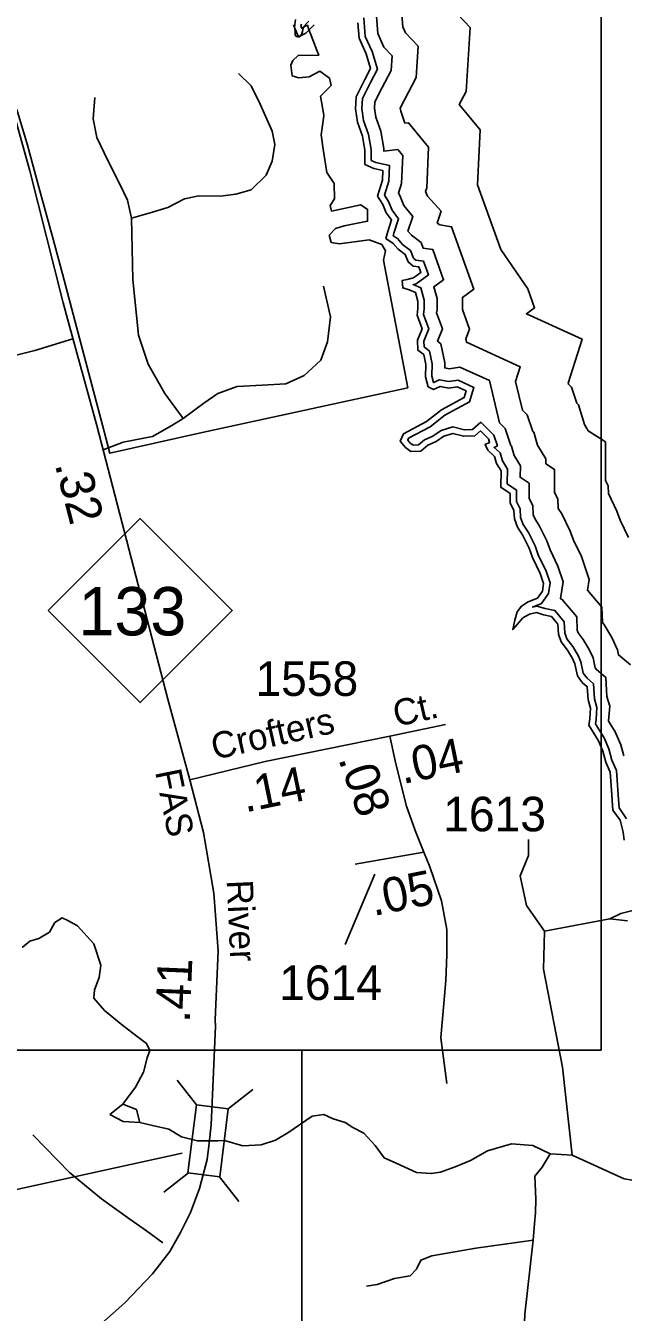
# Model space of a CAD drawing. Extents: x 2104537 to 2336408, y 34176 to 229611.
# Drawn here: x 2307595 to 2309757, y 164500 to 169155 of the extents above; entities that cross this region are included whole.
import ezdxf

# ---------------------------------------------------------------- set-up
doc = ezdxf.new("R2010")
doc.units = 0
for name, color, linetype in [('Exist Boundary Political City Limit New', 7, 'Continuous'), ('Exist Hydrographic Buffer Line', 7, 'Continuous'), ('Exist Hydrographic Creek Single Shore', 7, 'Continuous'), ('Exist Hydrographic River Shore', 7, 'Continuous'), ('Exist Road Non-System Type 51', 7, 'Continuous'), ('Exist Road Primary NC Attributed', 7, 'Continuous'), ('Exist Road Primary NC Label', 7, 'Continuous'), ('Exist Road Primary NC Mileage Hundredths English Label', 7, 'Continuous'), ('Exist Road Primary NC Shield CELL', 7, 'Continuous'), ('Exist Road Primary NC Shield Number Label', 7, 'Continuous'), ('Exist Road Primary NC Structure Standard Bridge CELL', 7, 'Continuous'), ('Exist Road Primary NC Structure Standard Bridge Number Label', 7, 'Continuous'), ('Exist Road Secondary Mileage Hundredths English Label', 7, 'Continuous'), ('Exist Road Secondary Type 51 Attributed', 7, 'Continuous'), ('Exist Road Secondary Type 51 Label', 7, 'Continuous'), ('Exist Road Secondary Type 51 Number Label', 7, 'Continuous'), ('Map Preparation Boundary City Limit Buffer Line', 7, 'Continuous'), ('Map Preparation Inset Cut Line', 7, 'Continuous')]:
    doc.layers.add(name, color=color, linetype=linetype)

msp = doc.modelspace()

# ---------------------------------------------------------------- linework, layer by layer
at = {"layer": 'Exist Boundary Political City Limit New'}
msp.add_lwpolyline([(2308564, 169158.4), (2308566.8, 169152.4), (2308568.2, 169143.1), (2308569.5, 169134.8), (2308569.5, 169122.5), (2308574, 169116), (2308584, 169114.3), (2308593.5, 169123), (2308596.8, 169134.1), (2308599.5, 169146.4), (2308605.8, 169154), (2308614.2, 169157.2), (2308618.8, 169145.4), (2308649.5, 169063.7), (2308655.2, 169048.7), (2308580.8, 169047.9), (2308561, 169029.9), (2308553.8, 169012.7), (2308559.5, 168974.2), (2308583.8, 168966.2), (2308621.2, 168970.8), (2308659.5, 168990.5), (2308694.2, 168965.9), (2308700.5, 168939.4), (2308662.2, 168900.8), (2308673.5, 168831.4), (2308671.8, 168810.8), (2308664.5, 168760.1), (2308671.5, 168708.5), (2308684, 168623.6), (2308711.5, 168584.2), (2308712.2, 168529.2), (2308696.5, 168505.1), (2308701.2, 168484.7), (2308807.2, 168507.7), (2308831.8, 168490.4), (2308831.8, 168447.7), (2308746.8, 168431.3), (2308716.5, 168421.3), (2308693.2, 168398), (2308700.5, 168371.3), (2308730.5, 168366.3), (2308838.2, 168380.1), (2308883.8, 168363.9), (2308896.5, 168340.6), (2308890.2, 168307.5), (2308977.5, 167845.6), (2308222.2, 167680.4), (2307899.2, 167608.5), (2307878.8, 167687.1), (2307728, 168257.9), (2307690.2, 168396.8), (2307643, 168570.6), (2307601.8, 168723), (2307562.5, 168852.1)], dxfattribs=at)
at = {"layer": 'Exist Hydrographic Buffer Line'}
for points in [[(2308947.9, 169291.3), (2308959.3, 169150.7), (2308968.7, 169129.6), (2309014.6, 169081.1), (2309007.7, 168967.5), (2308965.1, 168887), (2308950.2, 168857), (2308951.9, 168846.3), (2308967.3, 168802.7), (2308980.4, 168804.3), (2309052.3, 168716.4), (2309045.9, 168569.1), (2309041.9, 168556), (2309048.9, 168538.5)], [(2308861.4, 169220.9), (2308869, 169127.6), (2308891.3, 169077.8), (2308920.5, 169046.9), (2308917.2, 168992.9), (2308883.4, 168928.9), (2308858.6, 168879.3), (2308857.1, 168857.5), (2308862.4, 168823.8), (2308880.1, 168773.7), (2308891, 168711.5), (2308891, 168700.8), (2308941.4, 168707), (2308959, 168685.3), (2308954.7, 168584.8), (2308943.7, 168549), (2308949.2, 168540.5), (2308963.6, 168504.4)], [(2308818.3, 169183.9), (2308823.8, 169116.1), (2308848.2, 169061.7), (2308867.7, 168997.6), (2308842.6, 168949.9), (2308813.4, 168891.6), (2308811, 168855.6), (2308817.7, 168812.5), (2308835.5, 168762), (2308845.1, 168707.5), (2308845.1, 168668.1), (2308862.3, 168660.2), (2308911.5, 168649.1), (2308909, 168592.7), (2308893.4, 168542), (2308908.2, 168519.3), (2308921, 168487.3)], [(2309138.2, 169217.8), (2309202.9, 169149.4), (2309188.6, 168916.8), (2309164, 168870.1), (2309238.9, 168778.5), (2309230.3, 168579.7), (2309314.6, 168345.4), (2309411.5, 168203.2)], [(2308592.5, 169161.2), (2308591, 169152.1), (2308593.6, 169146.1), (2308595.4, 169147), (2308619.8, 169171.4)], [(2309048.9, 168538.5), (2309098.1, 168484.7), (2309084.1, 168441.2), (2309093.1, 168434.3), (2309136.1, 168428.1), (2309216.8, 168202.2), (2309175.1, 168172.1), (2309175.1, 168128.4), (2309201.1, 168056.9), (2309187.5, 168022.3), (2309190.1, 168009.9), (2309384.4, 167921.5), (2309367.8, 167868.1), (2309392.8, 167764.6), (2309409.7, 167747.7), (2309429.8, 167687.6), (2309433.4, 167684.1), (2309447.2, 167637.1), (2309477.3, 167588), (2309476.9, 167570.6), (2309508.9, 167549.6), (2309508.9, 167466.2), (2309520.5, 167443.2), (2309522.2, 167408.9), (2309534.7, 167389.6), (2309565, 167326.9), (2309576.9, 167294.3), (2309606.1, 167234.2), (2309633.8, 167151.2), (2309627.7, 167112.8), (2309679.4, 167051.4), (2309681.7, 166995.4), (2309688.9, 166985.7), (2309715.5, 166941.4), (2309735.8, 166897.4), (2309739.7, 166878.4), (2309783, 166842.4)], [(2308921, 168487.3), (2308944.5, 168456.9), (2308927.5, 168404.2), (2308924.9, 168395.3), (2308940.3, 168385.1), (2308958.7, 168363.6), (2308987.2, 168341.8), (2308997.9, 168314.5), (2309006.2, 168307.5), (2309034.3, 168303.5), (2309052.2, 168253.3), (2309008, 168221.4), (2308996.9, 168218.4), (2309024.4, 168207.4), (2309037.3, 168162.2), (2309037.3, 168130.7), (2309034.9, 168110.9), (2309053.8, 168058.7), (2309036, 168013.4), (2309036.9, 167993), (2309056, 167978), (2309065.7, 167931.3), (2309064.3, 167887.5), (2309071, 167864.5), (2309071.4, 167864.2), (2309091.5, 167874.3), (2309126.6, 167867.6), (2309159.3, 167872.5), (2309216.7, 167846.4), (2309200.4, 167794.3), (2309111.9, 167746), (2309058.2, 167704.2), (2308980, 167662.3), (2308977.2, 167656), (2308985.5, 167646.4), (2308996.4, 167638), (2309016.1, 167638.8), (2309037.9, 167656.7), (2309068.6, 167670.6), (2309098.1, 167690.7), (2309140.5, 167704.2), (2309182.4, 167692.9), (2309211.2, 167694), (2309242.1, 167720.5), (2309269, 167693.6), (2309289.3, 167673.3), (2309302, 167635.2), (2309290, 167629.7), (2309311.8, 167609.3), (2309320.2, 167580.8), (2309338.5, 167550.8), (2309337.2, 167497.2), (2309371.1, 167475), (2309371.1, 167433.7), (2309384.3, 167407.4), (2309385.8, 167376.4), (2309395.6, 167350.8), (2309414.4, 167321.8), (2309437.9, 167273.2), (2309449.8, 167240.4), (2309478.3, 167182), (2309492.4, 167139.5), (2309486.3, 167100.3), (2309461.4, 167065.1), (2309428.8, 167051.8), (2309444.2, 167055.4), (2309474.5, 167046.5), (2309509.7, 167039.1), (2309543.7, 166998.7), (2309545.3, 166958.7), (2309553.3, 166936.9), (2309574.4, 166908.8), (2309593.5, 166876.9), (2309604.1, 166854), (2309612.6, 166812.8), (2309626, 166793.9), (2309649.1, 166774.5), (2309652.6, 166719.6), (2309662, 166688.2), (2309658.6, 166644.5), (2309656.6, 166629.4), (2309667.4, 166611.1), (2309687.5, 166578.6), (2309705.2, 166538.2), (2309715.6, 166498.1), (2309733, 166460.1), (2309734.7, 166424.8), (2309739.2, 166372.7), (2309741.8, 166325.4), (2309768.4, 166285.5)], [(2308963.6, 168504.4), (2308995.4, 168465.3), (2308978.1, 168411.5), (2308990.5, 168397.2), (2309025.4, 168370.4), (2309033.3, 168350), (2309068.3, 168345), (2309107.1, 168236.3), (2309071.3, 168210.5), (2309083.3, 168168.6), (2309083.3, 168127.8), (2309081.8, 168116.2), (2309102.9, 168058.1), (2309085.3, 168013.4), (2309097.6, 168003.7), (2309111.8, 167935.3), (2309111.2, 167917.3), (2309127.5, 167914.2), (2309165.9, 167920), (2309272.6, 167871.4), (2309272.6, 167871.2), (2309309.6, 167717.9), (2309329.4, 167698.1), (2309350, 167636.5), (2309352.4, 167634.2), (2309362.5, 167599.6), (2309384.8, 167563.2), (2309383.7, 167521.7), (2309417.1, 167499.9), (2309417.1, 167444.6), (2309429.7, 167419.3), (2309431.3, 167386), (2309436.8, 167371.7), (2309454.5, 167344.4), (2309480.3, 167291.1), (2309492.2, 167258.4), (2309520.9, 167199.4), (2309539.5, 167143.4), (2309530, 167082.6), (2309529.4, 167081.9), (2309534.6, 167080.8), (2309588.9, 167016.3), (2309590.9, 166967.8), (2309594.1, 166959), (2309612.6, 166934.4), (2309634.2, 166898.4), (2309648, 166868.4), (2309655.6, 166831.5), (2309660, 166825.3), (2309693.8, 166797.2), (2309698.1, 166727.7), (2309708.4, 166693.2), (2309704.3, 166639.7), (2309704.2, 166639), (2309706.7, 166634.8), (2309728.2, 166600.1), (2309748.8, 166553.3), (2309759.1, 166513.5)], [(2309411.5, 168203.2), (2309436.2, 168134.1), (2309407, 168113), (2309608, 168021.6), (2309558.3, 167862), (2309559.3, 167858), (2309570.3, 167846.9), (2309589.4, 167789.7), (2309595.6, 167783.9), (2309616.7, 167712.2), (2309630.4, 167689.8), (2309692.7, 167649.1), (2309692.7, 167509.6), (2309702, 167490.8), (2309703.4, 167462.7), (2309734.5, 167398.4), (2309746.3, 167366.1), (2309776.6, 167303.7)]]:
    msp.add_lwpolyline(points, dxfattribs=at)
at = {"layer": 'Exist Hydrographic Creek Single Shore'}
for points in [[(2309472, 165879.6), (2309406.6, 165971.9), (2309383.6, 166079.6), (2309414.3, 166152.6), (2309414.3, 166210.3)], [(2307945.9, 165253.5), (2307992, 165315.1), (2308020.8, 165368.9), (2308034.3, 165420.9), (2308043.9, 165447.8), (2308032.4, 165472.8), (2307997.8, 165497.8), (2307940.1, 165542), (2307880.5, 165592), (2307842.1, 165636.3), (2307844, 165667), (2307861.3, 165711.3), (2307867.1, 165756.5), (2307842.1, 165833.4), (2307782.5, 165898.8), (2307747.9, 165918), (2307726.8, 165927.6), (2307699.8, 165910.3), (2307680.6, 165875.7), (2307642.2, 165852.6), (2307609.5, 165843), (2307582.6, 165819.9)], [(2309472, 165879.6), (2309708.8, 165923.7)], [(2309571.9, 165068), (2309537.4, 165387.2), (2309468.2, 165741.1), (2309472, 165879.6)], [(2307899.7, 165215.1), (2307945.9, 165253.5)], [(2308007.4, 165187.2), (2307947.8, 165190.1), (2307899.7, 165215.1)], [(2308007.4, 165187.2), (2307995.8, 165234.3), (2307945.9, 165253.5)], [(2309493.1, 165072.8), (2309429.7, 165103.5), (2309352.8, 165109.3), (2309266.3, 165084.3), (2309204.8, 165049.7), (2309149.1, 165026.6), (2309095.3, 165007.4), (2309062.6, 165001.6), (2309008.8, 165005.4), (2308935.7, 165040.1), (2308891.5, 165059.3), (2308858.9, 165103.5), (2308818.5, 165147.8), (2308778.1, 165168.9), (2308751.2, 165186.2), (2308707, 165199.7), (2308674.3, 165215.1), (2308632.1, 165209.3), (2308543.6, 165149.7), (2308499.4, 165122.8), (2308447.5, 165105.5), (2308380.3, 165102.6), (2308314.9, 165121.8), (2308289.9, 165119.9), (2308216.9, 165119.9), (2308159.2, 165135.3), (2308113.1, 165162.2), (2308053.5, 165175.7), (2308007.4, 165187.2)], [(2309493.1, 165072.8), (2309464.3, 165024.7), (2309437.4, 164992), (2309441.2, 164909.3), (2309439.3, 164859.3), (2309435.5, 164820.8), (2309431.6, 164761.2)], [(2309571.9, 165068), (2309493.1, 165072.8)], [(2309986, 164944), (2309760.3, 164983.3), (2309571.9, 165068)], [(2309431.6, 164761.2), (2309400.9, 164492.9), (2309397, 164404.4), (2309395.1, 164367.9), (2309383.6, 164339.1), (2309368.2, 164314), (2309345.1, 164302.5), (2309374, 164252.5), (2309383.6, 164216), (2309358.6, 164189), (2309181.8, 164072.7), (2308807, 163834.2)], [(2309431.6, 164761.2), (2309224.1, 164731.4), (2309064.5, 164704.5), (2309024.2, 164689.1), (2309008.8, 164656.4), (2308985.7, 164631.4), (2308930, 164621.8), (2308866.5, 164600.6), (2308828.1, 164594.8)]]:
    msp.add_lwpolyline(points, dxfattribs=at)
at = {"layer": 'Exist Hydrographic River Shore'}
for points in [[(2308571.8, 169177.4), (2308567.3, 169149.1), (2308582.2, 169114.8), (2308609, 169128.2), (2308638.8, 169158)], [(2308796.8, 169165.5), (2308801.3, 169110.3), (2308826.6, 169053.6), (2308843, 168999.9), (2308822.1, 168960.4), (2308790.8, 168897.8), (2308787.9, 168854.6), (2308795.3, 168806.9), (2308813.2, 168756.2), (2308822.1, 168705.5), (2308822.1, 168653.3), (2308854.9, 168638.4), (2308887.7, 168630.9), (2308886.2, 168596.6), (2308868.3, 168538.5), (2308887.7, 168508.6), (2308899.6, 168478.8)], [(2308899.6, 168478.8), (2308919, 168452.7), (2308905.6, 168411), (2308898.1, 168385.6), (2308925, 168367.7), (2308942.8, 168346.8), (2308968.2, 168327.5), (2308978.6, 168300.6), (2308996.5, 168285.7), (2309017.4, 168282.7), (2309024.8, 168261.9), (2308998, 168242.5), (2308975.6, 168236.5), (2308957.7, 168233.5), (2308959.2, 168206.7), (2308983.1, 168199.2), (2309005.4, 168190.3), (2309014.4, 168159), (2309014.4, 168132.1), (2309011.4, 168108.3), (2309029.3, 168059.1), (2309012.9, 168017.3), (2309014.4, 167981.5), (2309035.2, 167965.1), (2309042.7, 167929.3), (2309041.2, 167884.6), (2309051.6, 167848.8), (2309071, 167838.4), (2309094.8, 167850.3), (2309126.1, 167844.3), (2309155.9, 167848.8), (2309188.7, 167833.9), (2309181.3, 167810), (2309099.3, 167765.3), (2309045.7, 167723.5), (2308962.2, 167678.8), (2308950.3, 167652), (2308969.7, 167629.6), (2308989, 167614.7), (2309024.8, 167616.2), (2309050.1, 167637.1), (2309079.9, 167650.5), (2309108.3, 167669.9), (2309141, 167680.3), (2309179.8, 167669.9), (2309220, 167671.4), (2309240.9, 167689.3), (2309252.8, 167677.3), (2309269.2, 167660.9), (2309273.7, 167647.5), (2309257.3, 167640), (2309267.7, 167619.2), (2309291.5, 167596.8), (2309299, 167571.4), (2309315.4, 167544.6), (2309313.9, 167485), (2309348.2, 167462.6), (2309348.2, 167428.3), (2309361.6, 167401.5), (2309363.1, 167371.6), (2309375, 167340.3), (2309394.4, 167310.5), (2309416.7, 167264.3), (2309428.6, 167231.5), (2309457, 167173.3), (2309468.9, 167137.5), (2309464.4, 167109.2), (2309446.5, 167083.8), (2309413.7, 167070.4), (2309388.4, 167055.5), (2309373.5, 167034.6), (2309364.6, 167004.8), (2309357.1, 166970.5), (2309373.5, 166988.4), (2309394.4, 167012.3), (2309418.2, 167025.7), (2309443.5, 167031.7), (2309468.9, 167024.2), (2309497.2, 167018.2), (2309521, 166989.9), (2309522.5, 166954.1), (2309533, 166925.8), (2309555.3, 166896), (2309573.2, 166866.1), (2309582.1, 166846.8), (2309591.1, 166803.5), (2309609, 166778.2), (2309626.8, 166763.2), (2309629.8, 166715.5), (2309638.8, 166685.7), (2309635.8, 166646.9), (2309632.8, 166624.6), (2309647.7, 166599.2), (2309667.1, 166567.9), (2309683.5, 166530.6), (2309693.9, 166490.4), (2309710.3, 166454.6), (2309711.8, 166423.3), (2309716.2, 166371.1), (2309719.2, 166317.4), (2309746.1, 166280.1)], [(2309746.1, 166280.1), (2309756.5, 166236.9), (2309761, 166208.5)], [(2309805.7, 165958), (2309749, 165943.1), (2309708.8, 165923.7), (2309772.9, 165916.3)]]:
    msp.add_lwpolyline(points, dxfattribs=at)
at = {"layer": 'Exist Road Non-System Type 51'}
for points in [[(2307978.1, 168459), (2308045, 168478), (2308109.5, 168497.5), (2308169.3, 168529.5), (2308221.9, 168539.5), (2308299.9, 168538), (2308355.3, 168545.5), (2308410.8, 168562), (2308464.8, 168614.5), (2308486.3, 168665.5), (2308496.4, 168725.9), (2308487.3, 168773.6), (2308443.8, 168871.1), (2308410.8, 168937.4), (2308365.5, 168982.7)], [(2307845.6, 168895.1), (2307839.6, 168818.6), (2307852.3, 168751.1), (2307892.1, 168667.1), (2307935.6, 168581.5), (2307963, 168524.5), (2307978.1, 168459)], [(2308164.2, 167733.9), (2308098.8, 167824.5), (2308038.4, 167930.3), (2308003.2, 168036), (2307983.1, 168237.5), (2307978.1, 168459)], [(2308164.2, 167733.9), (2308239.7, 167789.3), (2308290, 167824.5), (2308360.5, 167849.7), (2308451.1, 167854.8), (2308536.6, 167859.8), (2308602, 167890), (2308662.4, 167945.4), (2308687.6, 168010.9), (2308697.6, 168101.5), (2308672.5, 168212.3)], [(2307875, 167620.1), (2307947.9, 167648.3), (2308053.5, 167668.4), (2308124, 167708.7), (2308164.2, 167733.9)], [(2309035.8, 166164.9), (2309057.5, 166112.1), (2309099.8, 165989.1), (2309119, 165885.4), (2309119, 165793.2), (2309115.1, 165700.9), (2309097.1, 165493.6), (2309119, 165328.2)], [(2307621.2, 165142.5), (2307753.7, 165006.1), (2307869, 164910), (2307972.1, 164837.2)], [(2307972.1, 164837.2), (2308032.2, 164794.8), (2308091.2, 164751.7)]]:
    msp.add_lwpolyline(points, dxfattribs=at)
at = {"layer": 'Exist Road Primary NC Attributed'}
for points in [[(2307753.5, 168067.8), (2307730.3, 168152.5), (2307609.4, 168629.8), (2307536.6, 168894.5), (2307501.7, 169021.7), (2307434.3, 169266.3)], [(2308188.9, 166427.1), (2308109, 166718.9), (2307851.9, 167709), (2307753.5, 168067.8)], [(2308258.4, 165111.5), (2308266.1, 165178.6), (2308274.3, 165369), (2308281.8, 165535.4), (2308280.8, 165557.8), (2308291, 165807.5), (2308275.3, 166017.1), (2308238.6, 166235.9), (2308188.9, 166427.1)], [(2307815.8, 164412.9), (2307953.2, 164534), (2308054, 164638.8), (2308116.8, 164720.1), (2308154.8, 164788.2), (2308191.5, 164861.5), (2308224.2, 164948), (2308251.7, 165052.8), (2308258.4, 165111.5)]]:
    msp.add_lwpolyline(points, dxfattribs=at)
at = {"layer": 'Exist Road Primary NC Shield CELL'}
msp.add_lwpolyline([(2307676.4, 167038.9), (2308009.4, 167371.9), (2308342.4, 167038.9), (2308009.4, 166705.9)], close=True, dxfattribs=at)
at = {"layer": 'Exist Road Primary NC Structure Standard Bridge CELL'}
for p, q in [((2308143.4, 165339.8), (2308212.9, 165250.5)), ((2308417.1, 165305.6), (2308327.8, 165236.1)), ((2308184.2, 165004.2), (2308094.9, 164934.7)), ((2308296.5, 164990.2), (2308366, 164900.9))]:
    msp.add_line(p, q, dxfattribs=at)
msp.add_lwpolyline([(2308327.8, 165236.1), (2308297.1, 164990.1), (2308182.2, 165004.5), (2308212.9, 165250.5)], close=True, dxfattribs=at)
at = {"layer": 'Exist Road Primary NC Structure Standard Bridge Number Label'}
msp.add_line((2308160.9, 165076.1), (2307204.8, 164866), dxfattribs=at)
at = {"layer": 'Exist Road Secondary Type 51 Attributed'}
msp.add_line((2308787, 166121.2), (2309035.8, 166164.9), dxfattribs=at)
for points in [[(2307766, 168022.2), (2307627.5, 167980), (2307483.6, 167943.9), (2307399.6, 167925.9), (2307315.7, 167919.9), (2307199, 167931.8), (2307115.8, 167949.5), (2307090.1, 167955.6)], [(2308912.6, 166585.1), (2309113.4, 166626.3)], [(2308188.9, 166427.1), (2308461.3, 166492.6), (2308912.6, 166585.1)], [(2308912.6, 166585.1), (2308934.6, 166484.9), (2308973, 166331.1), (2309003.7, 166242.8), (2309035.8, 166164.9)]]:
    msp.add_lwpolyline(points, dxfattribs=at)
at = {"layer": 'Exist Road Secondary Type 51 Number Label'}
msp.add_line((2308857.7, 166085.6), (2308751.5, 165830.8), dxfattribs=at)
at = {"layer": 'Map Preparation Boundary City Limit Buffer Line'}
msp.add_lwpolyline([(2308564, 169158.4), (2308566.8, 169152.4), (2308568.2, 169143.1), (2308569.5, 169134.8), (2308569.5, 169122.5), (2308574, 169116), (2308584, 169114.3), (2308593.5, 169123), (2308596.8, 169134.1), (2308599.5, 169146.4), (2308605.8, 169154), (2308614.2, 169157.2), (2308618.8, 169145.4), (2308649.5, 169063.7), (2308655.2, 169048.7), (2308580.8, 169047.9), (2308561, 169029.9), (2308553.8, 169012.7), (2308559.5, 168974.2), (2308583.8, 168966.2), (2308621.2, 168970.8), (2308659.5, 168990.5), (2308694.2, 168965.9), (2308700.5, 168939.4), (2308662.2, 168900.8), (2308673.5, 168831.4), (2308671.8, 168810.8), (2308664.5, 168760.1), (2308671.5, 168708.5), (2308684, 168623.6), (2308711.5, 168584.2), (2308712.2, 168529.2), (2308696.5, 168505.1), (2308701.2, 168484.7), (2308807.2, 168507.7), (2308831.8, 168490.4), (2308831.8, 168447.7), (2308746.8, 168431.3), (2308716.5, 168421.3), (2308693.2, 168398), (2308700.5, 168371.3), (2308730.5, 168366.3), (2308838.2, 168380.1), (2308883.8, 168363.9), (2308896.5, 168340.6), (2308890.2, 168307.5), (2308977.5, 167845.6), (2308222.2, 167680.4), (2307899.2, 167608.5), (2307878.8, 167687.1), (2307728, 168257.9), (2307690.2, 168396.8), (2307643, 168570.6), (2307601.8, 168723), (2307562.5, 168852.1)], dxfattribs=at)
at = {"layer": 'Map Preparation Inset Cut Line'}
for points in [[(2266254.1, 165448.9), (2309677, 165448.9), (2309677, 209697.3), (2266254.1, 209697.3)], [(2308594.2, 165448.9), (2259992.9, 165448.9), (2259992.9, 139140.9), (2308594.2, 139140.9)]]:
    msp.add_lwpolyline(points, close=True, dxfattribs=at)

# ---------------------------------------------------------------- texts
at = {"layer": 'Exist Road Primary NC Label'}
for s, rotation, p in [('FAS', 281.466, (2308062.8, 166456.1)), ('River', 272.6285, (2308322, 166062.8))]:
    msp.add_text(s, height=95, rotation=rotation, dxfattribs=at).set_placement(p)
at = {"layer": 'Exist Road Primary NC Mileage Hundredths English Label'}
for s, rotation, p in [('.32', 284.555, (2307699.7, 167568)), ('.41', 87.6539, (2308188.6, 165546.9))]:
    msp.add_text(s, height=125, rotation=rotation, dxfattribs=at).set_placement(p)
at = {"layer": 'Exist Road Primary NC Shield Number Label'}
msp.add_text('133', height=175, dxfattribs=at).set_placement((2307785.6, 166949.2))
at = {"layer": 'Exist Road Secondary Mileage Hundredths English Label'}
for s, rotation, p in [('.04', 11.5802, (2308959.4, 166411.1)), ('.14', 11.5802, (2308389.1, 166308.2)), ('.08', 289.2772, (2308725.2, 166502.5)), ('.05', 11.5802, (2308853.2, 165933.3))]:
    msp.add_text(s, height=125, rotation=rotation, dxfattribs=at).set_placement(p)
at = {"layer": 'Exist Road Secondary Type 51 Label'}
for s, p in [('Ct.', (2308935.9, 166617.9)), ('Crofters', (2308277.9, 166498.7))]:
    msp.add_text(s, height=95, rotation=12.6766, dxfattribs=at).set_placement(p)
at = {"layer": 'Exist Road Secondary Type 51 Number Label'}
for s, p in [('1558', (2308426.3, 166730.3)), ('1613', (2309105.7, 166240.3)), ('1614', (2308512.2, 165629.9))]:
    msp.add_text(s, height=125, dxfattribs=at).set_placement(p)

doc.saveas('drawing.dxf')
